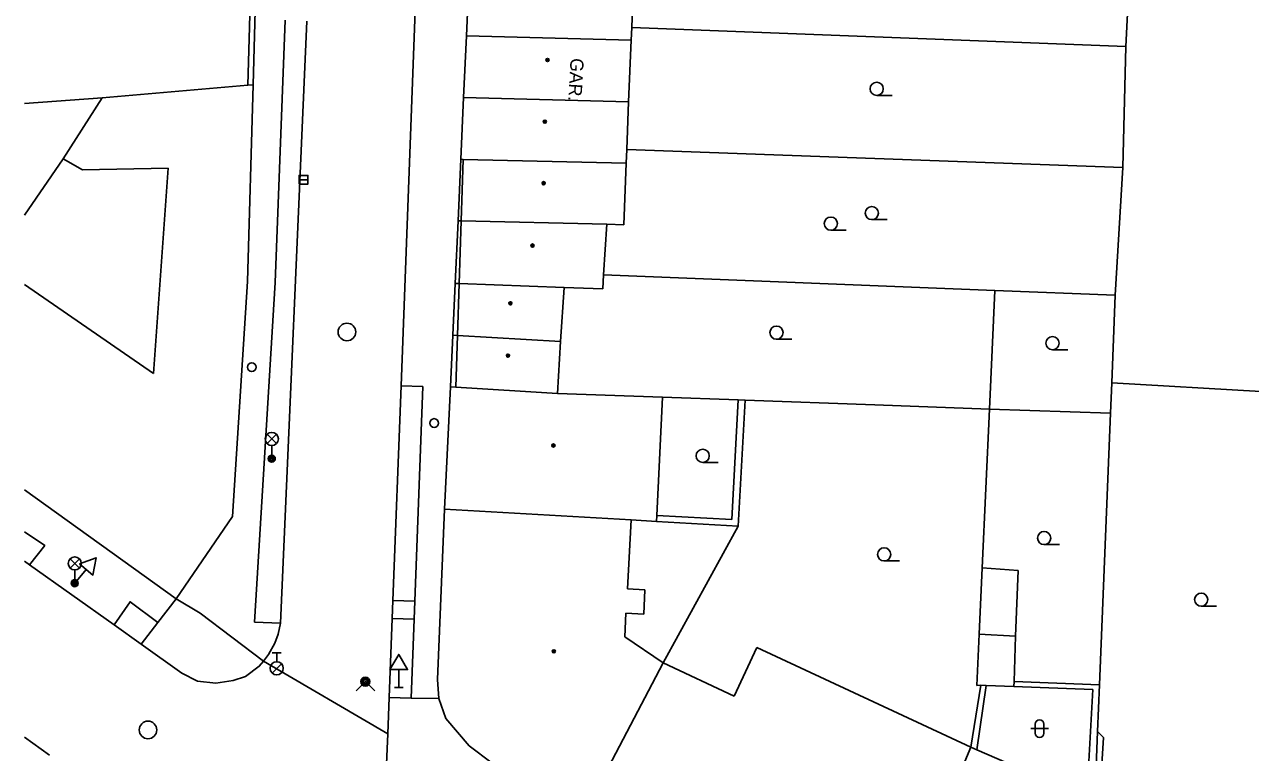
# Model space of a CAD drawing. Extents: x -596229 to -595156, y -1161237 to -1159376.
# Drawn here: x -596228.2 to -596158.4, y -1161002.5 to -1160961.1 of the extents above; entities that cross this region are included whole.
import ezdxf

# ---------------------------------------------------------------- set-up
doc = ezdxf.new("R2010")
doc.units = 0
for name, color, linetype in [('DOP - budovy nerozlisene - VP', 7, 'Continuous'), ('DOP - kresba z DSPS bez souradnic', 7, 'Continuous'), ('DOP - rozhrani ploch obecne', 7, 'Continuous'), ('Level 27', 7, 'Continuous'), ('Level 28', 7, 'Continuous'), ('Level 31', 7, 'Continuous'), ('Level 33', 7, 'Continuous'), ('Level 34', 7, 'Continuous'), ('Level 36', 7, 'Continuous'), ('Level 39', 7, 'Continuous'), ('Specificka linie pasportu komunikaci', 7, 'Continuous'), ('TM - budovy zdene_ betonove - VP', 7, 'Continuous'), ('TM - chodniky - VP', 7, 'Continuous'), ('TM - komunikace - VP', 7, 'Continuous'), ('TM - popis objektu', 7, 'Continuous'), ('TM - rozhrani mezi zpev. plochami mezi sebou - VP', 7, 'Continuous'), ('TM - rozhrani ploch obecne - VP', 7, 'Continuous')]:
    doc.layers.add(name, color=color, linetype=linetype)

msp = doc.modelspace()

# ---------------------------------------------------------------- linework, layer by layer
at = {"layer": 'DOP - budovy nerozlisene - VP'}
for points in [[(-596165.5, -1160962.32), (-596165.14, -1160955.19)], [(-596165.68, -1160969.21), (-596165.5, -1160962.32)], [(-596166.11, -1160976.49), (-596165.68, -1160969.21)], [(-596166.31, -1160981.48), (-596166.11, -1160976.49)], [(-596166.31, -1160981.48), (-596157.82, -1160981.98)]]:
    msp.add_lwpolyline(points, dxfattribs=at)
at = {"layer": 'DOP - kresba z DSPS bez souradnic'}
for points in [[(-596187.95, -1160989.26), (-596187.58, -1160982.45)], [(-596192.22, -1160989.03), (-596187.95, -1160989.26)], [(-596173.86, -1160995.8), (-596171.78, -1160995.9)], [(-596173.99, -1161002.39), (-596173.46, -1160998.71)], [(-596173.76, -1160998.7), (-596173.46, -1160998.71)], [(-596173.46, -1160998.71), (-596171.88, -1160998.77)], [(-596171.87, -1160998.49), (-596171.88, -1160998.77)], [(-596171.88, -1160998.77), (-596167.39, -1160998.95)], [(-596167.39, -1160998.95), (-596167.73, -1161005.1)], [(-596167.11, -1161001.34), (-596166.77, -1161001.68)], [(-596166.77, -1161001.68), (-596167, -1161005.37)]]:
    msp.add_lwpolyline(points, dxfattribs=at)
at = {"layer": 'DOP - rozhrani ploch obecne'}
for points in [[(-596165.5, -1160962.32), (-596193.64, -1160961.23)], [(-596193.92, -1160968.18), (-596165.68, -1160969.21)], [(-596172.97, -1160976.22), (-596195.24, -1160975.32)], [(-596173.27, -1160982.97), (-596172.97, -1160976.22)], [(-596172.97, -1160976.22), (-596166.11, -1160976.49)], [(-596166.31, -1160981.48), (-596166.38, -1160983.21)], [(-596191.89, -1160982.29), (-596187.58, -1160982.45)], [(-596187.19, -1160982.47), (-596187.59, -1160989.64)], [(-596187.58, -1160982.45), (-596187.19, -1160982.47)], [(-596187.19, -1160982.47), (-596179.79, -1160982.73)], [(-596179.79, -1160982.73), (-596173.27, -1160982.97)], [(-596173.27, -1160982.97), (-596173.68, -1160992.01)], [(-596166.38, -1160983.21), (-596173.27, -1160982.97)], [(-596167.01, -1160998.68), (-596166.38, -1160983.21)], [(-596187.59, -1160989.64), (-596192.24, -1160989.37)], [(-596191.85, -1160997.43), (-596187.59, -1160989.64)], [(-596173.86, -1160995.8), (-596173.68, -1160992.01)], [(-596173.68, -1160992.01), (-596171.63, -1160992.17)], [(-596171.63, -1160992.17), (-596171.78, -1160995.9)], [(-596173.99, -1160998.71), (-596173.86, -1160995.8)], [(-596171.78, -1160995.9), (-596171.87, -1160998.49)], [(-596174.33, -1161002.24), (-596173.76, -1160998.7)], [(-596173.76, -1160998.7), (-596173.99, -1160998.71)], [(-596171.87, -1160998.49), (-596167.01, -1160998.68)], [(-596167.01, -1160998.68), (-596167.11, -1161001.34)], [(-596167.11, -1161001.34), (-596167.27, -1161005.3)]]:
    msp.add_lwpolyline(points, dxfattribs=at)
at = {"layer": 'Level 27'}
msp.add_line((-596212.58, -1160969.91), (-596212.08, -1160969.91), dxfattribs=at)
msp.add_lwpolyline([(-596212.58, -1160970.16), (-596212.08, -1160970.16), (-596212.08, -1160969.66), (-596212.58, -1160969.66)], close=True, dxfattribs=at)
for centre in [(-596209.86, -1160978.58), (-596221.19, -1161001.25)]:
    msp.add_circle(centre, 0.5, dxfattribs=at)
at = {"layer": 'Level 28'}
for p, q in [((-596214.118, -1160998.012), (-596213.588, -1160997.482)), ((-596214.11, -1160996.865), (-596213.61, -1160996.865)), ((-596213.86, -1160997.365), (-596213.86, -1160996.865))]:
    msp.add_line(p, q, dxfattribs=at)
for centre, radius in [((-596215.28, -1160980.59), 0.25), ((-596204.89, -1160983.77), 0.25), ((-596213.86, -1160997.74), 0.375)]:
    msp.add_circle(centre, radius, dxfattribs=at)
at = {"layer": 'Level 31'}
msp.add_lwpolyline([(-596209.34, -1160999.03), (-596208.81, -1160998.5), (-596208.28, -1160999.03)], dxfattribs=at)
for radius in [0.25, 0.18, 0.11]:
    msp.add_circle((-596208.81, -1160998.5), radius, dxfattribs=at)
at = {"layer": 'Level 33'}
for p, q in [((-596214.405, -1160984.94), (-596213.875, -1160984.41)), ((-596214.405, -1160984.41), (-596213.875, -1160984.94)), ((-596214.14, -1160985.05), (-596214.14, -1160985.8)), ((-596225.625, -1160992.03), (-596225.095, -1160991.5)), ((-596225.625, -1160991.5), (-596225.095, -1160992.03)), ((-596225.36, -1160992.14), (-596225.36, -1160992.89))]:
    msp.add_line(p, q, dxfattribs=at)
for centre, radius in [((-596214.14, -1160984.675), 0.375), ((-596214.14, -1160985.8), 0.2), ((-596214.14, -1160985.8), 0.145), ((-596214.14, -1160985.8), 0.0876), ((-596225.36, -1160991.765), 0.375), ((-596225.36, -1160992.89), 0.2), ((-596225.36, -1160992.89), 0.145), ((-596225.36, -1160992.89), 0.0876)]:
    msp.add_circle(centre, radius, dxfattribs=at)
at = {"layer": 'Level 34'}
for p, q in [((-596224.706, -1160992.11), (-596225.36, -1160992.89)), ((-596225.552, -1160992.729), (-596225.168, -1160993.051)), ((-596206.91, -1160997.812), (-596206.91, -1160998.83)), ((-596207.16, -1160998.83), (-596206.66, -1160998.83))]:
    msp.add_line(p, q, dxfattribs=at)
for points in [[(-596225.089, -1160991.789), (-596224.323, -1160992.432), (-596224.149, -1160991.447)], [(-596207.41, -1160997.812), (-596206.41, -1160997.812), (-596206.91, -1160996.946)]]:
    msp.add_lwpolyline(points, close=True, dxfattribs=at)
at = {"layer": 'Level 36'}
for p, q in [((-596179.69, -1160965.105), (-596178.815, -1160965.105)), ((-596179.97, -1160972.185), (-596179.095, -1160972.185)), ((-596182.3, -1160972.785), (-596181.425, -1160972.785)), ((-596185.4, -1160978.995), (-596184.525, -1160978.995)), ((-596169.68, -1160979.595), (-596168.805, -1160979.595)), ((-596189.6, -1160986.015), (-596188.725, -1160986.015)), ((-596170.16, -1160990.695), (-596169.285, -1160990.695)), ((-596179.27, -1160991.625), (-596178.395, -1160991.625)), ((-596161.21, -1160994.205), (-596160.335, -1160994.205)), ((-596170.666, -1161000.926), (-596170.666, -1161001.426)), ((-596170.166, -1161000.926), (-596170.166, -1161001.426)), ((-596170.916, -1161001.176), (-596169.916, -1161001.176))]:
    msp.add_line(p, q, dxfattribs=at)
for centre in [(-596179.69, -1160964.73), (-596179.97, -1160971.81), (-596182.3, -1160972.41), (-596185.4, -1160978.62), (-596169.68, -1160979.22), (-596189.6, -1160985.64), (-596170.16, -1160990.32), (-596179.27, -1160991.25), (-596161.21, -1160993.83)]:
    msp.add_circle(centre, 0.375, dxfattribs=at)
for centre, start, end in [((-596170.416, -1161000.926), 0, 180), ((-596170.416, -1161001.426), 180, 0)]:
    msp.add_arc(centre, 0.25, start, end, dxfattribs=at)
at = {"layer": 'Level 39'}
for centre, radius in [((-596198.44, -1160963.09), 0.09), ((-596198.44, -1160963.09), 0.0398), ((-596198.59, -1160966.6), 0.09), ((-596198.59, -1160966.6), 0.0398), ((-596198.66, -1160970.11), 0.09), ((-596198.66, -1160970.11), 0.0398), ((-596199.29, -1160973.66), 0.09), ((-596199.29, -1160973.66), 0.0398), ((-596200.55, -1160976.95), 0.09), ((-596200.55, -1160976.95), 0.0398), ((-596200.69, -1160979.93), 0.09), ((-596200.69, -1160979.93), 0.0398), ((-596198.1, -1160985.05), 0.09), ((-596198.1, -1160985.05), 0.0398), ((-596198.08, -1160996.77), 0.09), ((-596198.08, -1160996.77), 0.0398)]:
    msp.add_circle(centre, radius, dxfattribs=at)
at = {"layer": 'Specificka linie pasportu komunikaci'}
for points in [[(-596219.59, -1160993.79), (-596220.63, -1160995.14)], [(-596214.61, -1160997.33), (-596218.21, -1160994.6), (-596219.59, -1160993.79)], [(-596220.63, -1160995.14), (-596221.58, -1160996.37)], [(-596207.53, -1161001.48), (-596214.61, -1160997.33)]]:
    msp.add_lwpolyline(points, dxfattribs=at)
at = {"layer": 'TM - budovy zdene_ betonove - VP'}
for points in [[(-596203.06, -1160961.71), (-596202.9, -1160958.2)], [(-596193.64, -1160961.23), (-596193.54, -1160958.47)], [(-596203.22, -1160965.23), (-596203.06, -1160961.71)], [(-596193.68, -1160961.97), (-596203.06, -1160961.71)], [(-596193.64, -1160961.23), (-596193.68, -1160961.97)], [(-596193.68, -1160961.97), (-596193.82, -1160965.47)], [(-596223.8, -1160965.25), (-596215.5, -1160964.53)], [(-596215.2, -1160964.5), (-596215.52, -1160975.71)], [(-596215.5, -1160964.53), (-596215.2, -1160964.5)], [(-596228.22, -1160965.576), (-596223.8, -1160965.25)], [(-596223.8, -1160965.25), (-596226.02, -1160968.72)], [(-596203.38, -1160968.74), (-596203.22, -1160965.23)], [(-596203.22, -1160965.23), (-596193.82, -1160965.47)], [(-596193.82, -1160965.47), (-596193.92, -1160968.18)], [(-596193.92, -1160968.18), (-596193.95, -1160968.97)], [(-596226.02, -1160968.72), (-596228.22, -1160971.932)], [(-596224.91, -1160969.34), (-596226.02, -1160968.72)], [(-596203.38, -1160968.74), (-596203.24, -1160968.75)], [(-596203.35, -1160972.26), (-596203.24, -1160968.75)], [(-596203.24, -1160968.75), (-596193.95, -1160968.97)], [(-596220.04, -1160969.26), (-596224.91, -1160969.34)], [(-596220.87, -1160980.94), (-596220.04, -1160969.26)], [(-596193.95, -1160968.97), (-596194.09, -1160972.47)], [(-596203.47, -1160975.83), (-596203.35, -1160972.26)], [(-596203.35, -1160972.26), (-596195.06, -1160972.45)], [(-596195.06, -1160972.45), (-596195.24, -1160975.32)], [(-596194.09, -1160972.47), (-596195.06, -1160972.45)], [(-596215.52, -1160975.71), (-596216.37, -1160989.09)], [(-596203.56, -1160978.79), (-596203.47, -1160975.83)], [(-596197.49, -1160976.04), (-596203.47, -1160975.83)], [(-596195.24, -1160975.32), (-596195.29, -1160976.12)], [(-596228.22, -1160975.886), (-596220.87, -1160980.94)], [(-596197.49, -1160976.04), (-596197.69, -1160979.12)], [(-596195.29, -1160976.12), (-596197.49, -1160976.04)], [(-596203.66, -1160981.72), (-596203.56, -1160978.79)], [(-596197.69, -1160979.12), (-596203.56, -1160978.79)], [(-596197.69, -1160979.12), (-596197.87, -1160982.08)], [(-596204.31, -1160988.68), (-596203.96, -1160981.71)], [(-596203.96, -1160981.71), (-596203.66, -1160981.72)], [(-596203.66, -1160981.72), (-596197.87, -1160982.08)], [(-596197.87, -1160982.08), (-596191.89, -1160982.29)], [(-596191.89, -1160982.29), (-596192.22, -1160989.03)], [(-596228.22, -1160987.574), (-596219.59, -1160993.79)], [(-596216.37, -1160989.09), (-596219.59, -1160993.79)], [(-596204.31, -1160988.68), (-596204.7, -1160998.37)], [(-596193.68, -1160989.29), (-596204.31, -1160988.68)], [(-596192.22, -1160989.03), (-596192.24, -1160989.37)], [(-596193.68, -1160989.29), (-596193.89, -1160993.21)], [(-596192.24, -1160989.37), (-596193.68, -1160989.29)], [(-596193.89, -1160993.21), (-596192.89, -1160993.27)], [(-596192.89, -1160993.27), (-596192.96, -1160994.65)], [(-596193.97, -1160994.6), (-596194.04, -1160995.94)], [(-596192.96, -1160994.65), (-596193.97, -1160994.6)], [(-596194.04, -1160995.94), (-596191.85, -1160997.43)], [(-596186.51, -1160996.55), (-596187.8, -1160999.32)], [(-596174.33, -1161002.24), (-596186.51, -1160996.55)], [(-596196.62, -1161006.52), (-596191.85, -1160997.43)], [(-596187.8, -1160999.32), (-596191.85, -1160997.43)], [(-596204.7, -1160998.37), (-596204.62, -1160999.46)], [(-596204.62, -1160999.46), (-596204.22, -1161000.59)], [(-596204.22, -1161000.59), (-596202.89, -1161002.15)], [(-596202.89, -1161002.15), (-596201.59, -1161003.15)], [(-596179.45, -1161014.47), (-596174.33, -1161002.24)], [(-596174.33, -1161002.24), (-596173.99, -1161002.39)], [(-596173.99, -1161002.39), (-596167.73, -1161005.1)]]:
    msp.add_lwpolyline(points, dxfattribs=at)
at = {"layer": 'TM - chodniky - VP'}
for points in [[(-596213.38, -1160960.83), (-596213.94, -1160975.76), (-596215.12, -1160995.11)], [(-596206.78, -1160981.65), (-596205.53, -1160981.69)], [(-596206, -1160993.91), (-596205.53, -1160981.69)], [(-596227.93, -1160991.85), (-596227.07, -1160990.75), (-596228.22, -1160989.967)], [(-596220.63, -1160995.14), (-596222.21, -1160993.95), (-596223.12, -1160995.27)], [(-596207.24, -1160993.88), (-596206, -1160993.91)], [(-596213.64, -1160995.17), (-596215.12, -1160995.11)], [(-596206.04, -1160994.95), (-596207.28, -1160994.91)], [(-596206.21, -1160999.45), (-596206.04, -1160994.95)], [(-596207.45, -1160999.4), (-596206.21, -1160999.45)]]:
    msp.add_lwpolyline(points, dxfattribs=at)
at = {"layer": 'TM - komunikace - VP'}
for points in [[(-596206.78, -1160981.65), (-596205.51, -1160948.04)], [(-596213.64, -1160995.17), (-596212.14, -1160960.87)], [(-596207.24, -1160993.88), (-596206.78, -1160981.65)], [(-596228.22, -1160991.644), (-596227.93, -1160991.85)], [(-596227.93, -1160991.85), (-596223.12, -1160995.27)], [(-596207.28, -1160994.91), (-596207.24, -1160993.88)], [(-596223.12, -1160995.27), (-596221.58, -1160996.37)], [(-596214.61, -1160997.33), (-596214.33, -1160996.96), (-596213.96, -1160996.31), (-596213.78, -1160995.79), (-596213.64, -1160995.17)], [(-596207.45, -1160999.4), (-596207.28, -1160994.91)], [(-596221.58, -1160996.37), (-596219.26, -1160998.02)], [(-596219.26, -1160998.02), (-596218.36, -1160998.48), (-596217.32, -1160998.58), (-596216.33, -1160998.44), (-596215.64, -1160998.2), (-596214.85, -1160997.62), (-596214.61, -1160997.33)], [(-596207.53, -1161001.48), (-596207.45, -1160999.4)], [(-596228.22, -1161001.664), (-596226.79, -1161002.68)], [(-596207.62, -1161003.61), (-596207.53, -1161001.48)]]:
    msp.add_lwpolyline(points, dxfattribs=at)
at = {"layer": 'TM - rozhrani mezi zpev. plochami mezi sebou - VP'}
for points in [[(-596206.04, -1160994.95), (-596206, -1160993.91)], [(-596206.21, -1160999.45), (-596204.62, -1160999.46)]]:
    msp.add_lwpolyline(points, dxfattribs=at)
at = {"layer": 'TM - rozhrani ploch obecne - VP'}
for points in [[(-596215.13, -1160951.18), (-596215.5, -1160964.53)], [(-596214.83, -1160951.14), (-596215.2, -1160964.5)], [(-596203.53, -1160972.26), (-596203.38, -1160968.74)], [(-596203.7, -1160975.82), (-596203.53, -1160972.26)], [(-596203.53, -1160972.26), (-596203.35, -1160972.26)], [(-596203.7, -1160975.82), (-596203.83, -1160978.77)], [(-596203.47, -1160975.83), (-596203.7, -1160975.82)], [(-596203.83, -1160978.77), (-596203.96, -1160981.71)], [(-596203.56, -1160978.79), (-596203.83, -1160978.77)]]:
    msp.add_lwpolyline(points, dxfattribs=at)

# ---------------------------------------------------------------- texts
at = {"layer": 'TM - popis objektu'}
msp.add_text('GAR.', height=0.75, rotation=266.81, dxfattribs=at).set_placement((-596197.12, -1160962.97))

doc.saveas('drawing.dxf')
